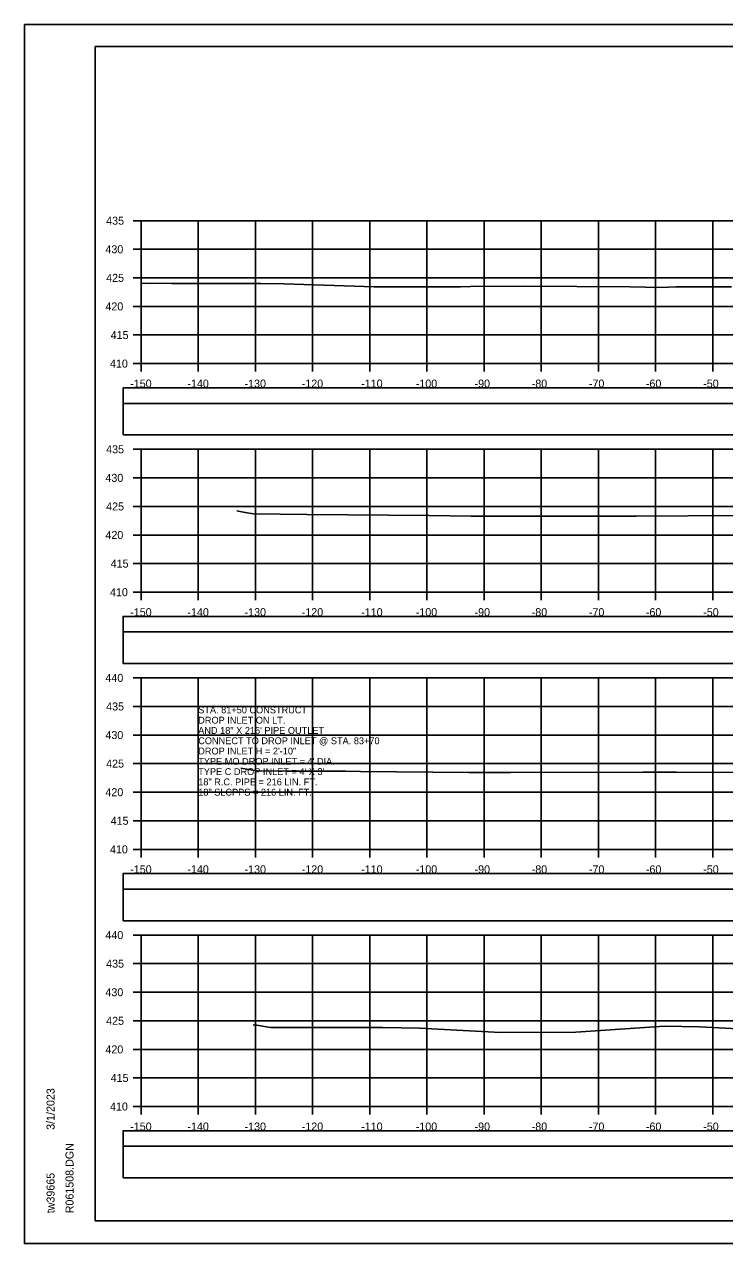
# Model space of a CAD drawing. Extents: x 1371057 to 1372761, y 380005 to 390517.
# Drawn here: x 1371390.5 to 1371513, y 387898.6 to 388111.9 of the extents above; entities that cross this region are included whole.
import ezdxf

# ---------------------------------------------------------------- set-up
doc = ezdxf.new("R2010")
doc.units = 0
for name, color, linetype in [('R_Axis', 7, 'Continuous'), ('R_Axis Annot', 7, 'Continuous'), ('R_Border', 7, 'Continuous'), ('R_Detour', 7, 'Continuous'), ('R_Dimension', 7, 'Continuous'), ('R_Exist Surface', 7, 'Continuous'), ('R_Grid', 7, 'Continuous'), ('R_No Plot', 7, 'Continuous'), ('R_Water Annot', 7, 'Continuous')]:
    doc.layers.add(name, color=color, linetype=linetype)

msp = doc.modelspace()

# ---------------------------------------------------------------- linework, layer by layer
at = {"layer": 'R_Axis'}
for p, q in [((1371409.47, 388077.57), (1371410.87, 388077.57)), ((1371410.87, 388052.57), (1371410.87, 388077.57)), ((1371409.47, 388072.57), (1371410.87, 388072.57)), ((1371409.47, 388067.57), (1371410.87, 388067.57)), ((1371409.47, 388062.57), (1371410.87, 388062.57)), ((1371409.47, 388057.57), (1371410.87, 388057.57)), ((1371409.47, 388052.57), (1371410.87, 388052.57)), ((1371410.87, 388052.57), (1371710.87, 388052.57)), ((1371410.87, 388051.17), (1371410.87, 388052.57)), ((1371420.87, 388051.17), (1371420.87, 388052.57)), ((1371430.87, 388051.17), (1371430.87, 388052.57)), ((1371440.87, 388051.17), (1371440.87, 388052.57)), ((1371450.87, 388051.17), (1371450.87, 388052.57)), ((1371460.87, 388051.17), (1371460.87, 388052.57)), ((1371470.87, 388051.17), (1371470.87, 388052.57)), ((1371480.87, 388051.17), (1371480.87, 388052.57)), ((1371490.87, 388051.17), (1371490.87, 388052.57)), ((1371500.87, 388051.17), (1371500.87, 388052.57)), ((1371510.87, 388051.17), (1371510.87, 388052.57)), ((1371409.47, 388037.57), (1371410.87, 388037.57)), ((1371410.87, 388012.57), (1371410.87, 388037.57)), ((1371409.47, 388032.57), (1371410.87, 388032.57)), ((1371409.47, 388027.57), (1371410.87, 388027.57)), ((1371409.47, 388022.57), (1371410.87, 388022.57)), ((1371409.47, 388017.57), (1371410.87, 388017.57)), ((1371409.47, 388012.57), (1371410.87, 388012.57)), ((1371410.87, 388012.57), (1371710.87, 388012.57)), ((1371410.87, 388011.17), (1371410.87, 388012.57)), ((1371420.87, 388011.17), (1371420.87, 388012.57)), ((1371430.87, 388011.17), (1371430.87, 388012.57)), ((1371440.87, 388011.17), (1371440.87, 388012.57)), ((1371450.87, 388011.17), (1371450.87, 388012.57)), ((1371460.87, 388011.17), (1371460.87, 388012.57)), ((1371470.87, 388011.17), (1371470.87, 388012.57)), ((1371480.87, 388011.17), (1371480.87, 388012.57)), ((1371490.87, 388011.17), (1371490.87, 388012.57)), ((1371500.87, 388011.17), (1371500.87, 388012.57)), ((1371510.87, 388011.17), (1371510.87, 388012.57)), ((1371409.47, 387997.57), (1371410.87, 387997.57)), ((1371410.87, 387967.57), (1371410.87, 387997.57)), ((1371409.47, 387992.57), (1371410.87, 387992.57)), ((1371409.47, 387987.57), (1371410.87, 387987.57)), ((1371409.47, 387982.57), (1371410.87, 387982.57)), ((1371409.47, 387977.57), (1371410.87, 387977.57)), ((1371409.47, 387972.57), (1371410.87, 387972.57)), ((1371409.47, 387967.57), (1371410.87, 387967.57)), ((1371410.87, 387967.57), (1371710.87, 387967.57)), ((1371410.87, 387966.17), (1371410.87, 387967.57)), ((1371420.87, 387966.17), (1371420.87, 387967.57)), ((1371430.87, 387966.17), (1371430.87, 387967.57)), ((1371440.87, 387966.17), (1371440.87, 387967.57)), ((1371450.87, 387966.17), (1371450.87, 387967.57)), ((1371460.87, 387966.17), (1371460.87, 387967.57)), ((1371470.87, 387966.17), (1371470.87, 387967.57)), ((1371480.87, 387966.17), (1371480.87, 387967.57)), ((1371490.87, 387966.17), (1371490.87, 387967.57)), ((1371500.87, 387966.17), (1371500.87, 387967.57)), ((1371510.87, 387966.17), (1371510.87, 387967.57)), ((1371409.47, 387952.57), (1371410.87, 387952.57)), ((1371410.87, 387922.57), (1371410.87, 387952.57)), ((1371409.47, 387947.57), (1371410.87, 387947.57)), ((1371409.47, 387942.57), (1371410.87, 387942.57)), ((1371409.47, 387937.57), (1371410.87, 387937.57)), ((1371409.47, 387932.57), (1371410.87, 387932.57)), ((1371409.47, 387927.57), (1371410.87, 387927.57)), ((1371409.47, 387922.57), (1371410.87, 387922.57)), ((1371410.87, 387922.57), (1371710.87, 387922.57)), ((1371410.87, 387921.17), (1371410.87, 387922.57)), ((1371420.87, 387921.17), (1371420.87, 387922.57)), ((1371430.87, 387921.17), (1371430.87, 387922.57)), ((1371440.87, 387921.17), (1371440.87, 387922.57)), ((1371450.87, 387921.17), (1371450.87, 387922.57)), ((1371460.87, 387921.17), (1371460.87, 387922.57)), ((1371470.87, 387921.17), (1371470.87, 387922.57)), ((1371480.87, 387921.17), (1371480.87, 387922.57)), ((1371490.87, 387921.17), (1371490.87, 387922.57)), ((1371500.87, 387921.17), (1371500.87, 387922.57)), ((1371510.87, 387921.17), (1371510.87, 387922.57))]:
    msp.add_line(p, q, dxfattribs=at)
at = {"layer": 'R_Border'}
for p, q in [((1371402.87, 388108.03), (1371719.05, 388108.03)), ((1371402.87, 387902.57), (1371402.87, 388108.03)), ((1371402.87, 387902.57), (1371402.87, 387902.57)), ((1371719.05, 387902.57), (1371402.87, 387902.57))]:
    msp.add_line(p, q, dxfattribs=at)
at = {"layer": 'R_Detour'}
for points in [[(1371407.72, 388045.61), (1371714.03, 388045.61), (1371714.03, 388048.32), (1371407.72, 388048.32)], [(1371407.72, 388005.61), (1371714.03, 388005.61), (1371714.03, 388008.32), (1371407.72, 388008.32)], [(1371407.72, 387960.61), (1371714.03, 387960.61), (1371714.03, 387963.32), (1371407.72, 387963.32)], [(1371407.72, 387915.61), (1371714.03, 387915.61), (1371714.03, 387918.32), (1371407.72, 387918.32)]]:
    msp.add_lwpolyline(points, close=True, dxfattribs=at)
at = {"layer": 'R_Dimension'}
for points in [[(1371407.72, 388040.09), (1371714.03, 388040.09), (1371714.03, 388045.61), (1371407.72, 388045.61)], [(1371407.72, 388000.09), (1371714.03, 388000.09), (1371714.03, 388005.61), (1371407.72, 388005.61)], [(1371407.72, 387955.09), (1371714.03, 387955.09), (1371714.03, 387960.61), (1371407.72, 387960.61)], [(1371407.72, 387910.09), (1371714.03, 387910.09), (1371714.03, 387915.61), (1371407.72, 387915.61)]]:
    msp.add_lwpolyline(points, close=True, dxfattribs=at)
at = {"layer": 'R_Exist Surface'}
for points in [[(1371410.87, 388066.61), (1371412.43, 388066.59), (1371414.58, 388066.63), (1371416.21, 388066.6), (1371431.85, 388066.6), (1371435.85, 388066.54), (1371451.65, 388066.02), (1371455.44, 388065.99), (1371466.73, 388065.97), (1371468.5, 388066.03), (1371477.84, 388066.14), (1371496.37, 388065.98), (1371501.85, 388065.88), (1371504.39, 388065.97), (1371512.08, 388066.01), (1371514.18, 388066.01)], [(1371427.61, 388026.78), (1371429.11, 388026.53), (1371430.57, 388026.28), (1371439.9, 388026.15), (1371447.03, 388026.09), (1371461.28, 388025.96), (1371468.6, 388025.89), (1371491.83, 388025.86), (1371495.66, 388025.86), (1371497.54, 388025.86), (1371515.44, 388026)], [(1371428.35, 387981.78), (1371431.15, 387981.32), (1371431.31, 387981.29), (1371436.45, 387981.27), (1371446.71, 387981.23), (1371449.26, 387981.21), (1371468.22, 387981), (1371475.47, 387981.02), (1371498.64, 387981.1), (1371504.51, 387981.1), (1371515.94, 387981.03)], [(1371430.51, 387936.88), (1371431.1, 387936.78), (1371433.49, 387936.39), (1371436.76, 387936.39), (1371453.1, 387936.38), (1371459.55, 387936.3), (1371473.74, 387935.54), (1371486.9, 387935.6), (1371502.43, 387936.62), (1371508.55, 387936.52), (1371516.45, 387936.12)]]:
    msp.add_lwpolyline(points, dxfattribs=at)
at = {"layer": 'R_Grid'}
for p, q in [((1371410.87, 388077.57), (1371710.87, 388077.57)), ((1371410.87, 388052.57), (1371410.87, 388077.57)), ((1371420.87, 388052.57), (1371420.87, 388077.57)), ((1371430.87, 388052.57), (1371430.87, 388077.57)), ((1371440.87, 388052.57), (1371440.87, 388077.57)), ((1371450.87, 388052.57), (1371450.87, 388077.57)), ((1371460.87, 388052.57), (1371460.87, 388077.57)), ((1371470.87, 388052.57), (1371470.87, 388077.57)), ((1371480.87, 388052.57), (1371480.87, 388077.57)), ((1371490.87, 388052.57), (1371490.87, 388077.57)), ((1371500.87, 388052.57), (1371500.87, 388077.57)), ((1371510.87, 388052.57), (1371510.87, 388077.57)), ((1371410.87, 388072.57), (1371710.87, 388072.57)), ((1371410.87, 388067.57), (1371710.87, 388067.57)), ((1371410.87, 388062.57), (1371710.87, 388062.57)), ((1371410.87, 388057.57), (1371710.87, 388057.57)), ((1371410.87, 388052.57), (1371710.87, 388052.57)), ((1371410.87, 388037.57), (1371710.87, 388037.57)), ((1371410.87, 388012.57), (1371410.87, 388037.57)), ((1371420.87, 388012.57), (1371420.87, 388037.57)), ((1371430.87, 388012.57), (1371430.87, 388037.57)), ((1371440.87, 388012.57), (1371440.87, 388037.57)), ((1371450.87, 388012.57), (1371450.87, 388037.57)), ((1371460.87, 388012.57), (1371460.87, 388037.57)), ((1371470.87, 388012.57), (1371470.87, 388037.57)), ((1371480.87, 388012.57), (1371480.87, 388037.57)), ((1371490.87, 388012.57), (1371490.87, 388037.57)), ((1371500.87, 388012.57), (1371500.87, 388037.57)), ((1371510.87, 388012.57), (1371510.87, 388037.57)), ((1371410.87, 388032.57), (1371710.87, 388032.57)), ((1371410.87, 388027.57), (1371710.87, 388027.57)), ((1371410.87, 388022.57), (1371710.87, 388022.57)), ((1371410.87, 388017.57), (1371710.87, 388017.57)), ((1371410.87, 388012.57), (1371710.87, 388012.57)), ((1371410.87, 387997.57), (1371710.87, 387997.57)), ((1371410.87, 387967.57), (1371410.87, 387997.57)), ((1371420.87, 387967.57), (1371420.87, 387997.57)), ((1371430.87, 387967.57), (1371430.87, 387997.57)), ((1371440.87, 387967.57), (1371440.87, 387997.57)), ((1371450.87, 387967.57), (1371450.87, 387997.57)), ((1371460.87, 387967.57), (1371460.87, 387997.57)), ((1371470.87, 387967.57), (1371470.87, 387997.57)), ((1371480.87, 387967.57), (1371480.87, 387997.57)), ((1371490.87, 387967.57), (1371490.87, 387997.57)), ((1371500.87, 387967.57), (1371500.87, 387997.57)), ((1371510.87, 387967.57), (1371510.87, 387997.57)), ((1371410.87, 387992.57), (1371710.87, 387992.57)), ((1371410.87, 387987.57), (1371710.87, 387987.57)), ((1371410.87, 387982.57), (1371710.87, 387982.57)), ((1371410.87, 387977.57), (1371710.87, 387977.57)), ((1371410.87, 387972.57), (1371710.87, 387972.57)), ((1371410.87, 387967.57), (1371710.87, 387967.57)), ((1371410.87, 387952.57), (1371710.87, 387952.57)), ((1371410.87, 387922.57), (1371410.87, 387952.57)), ((1371420.87, 387922.57), (1371420.87, 387952.57)), ((1371430.87, 387922.57), (1371430.87, 387952.57)), ((1371440.87, 387922.57), (1371440.87, 387952.57)), ((1371450.87, 387922.57), (1371450.87, 387952.57)), ((1371460.87, 387922.57), (1371460.87, 387952.57)), ((1371470.87, 387922.57), (1371470.87, 387952.57)), ((1371480.87, 387922.57), (1371480.87, 387952.57)), ((1371490.87, 387922.57), (1371490.87, 387952.57)), ((1371500.87, 387922.57), (1371500.87, 387952.57)), ((1371510.87, 387922.57), (1371510.87, 387952.57)), ((1371410.87, 387947.57), (1371710.87, 387947.57)), ((1371410.87, 387942.57), (1371710.87, 387942.57)), ((1371410.87, 387937.57), (1371710.87, 387937.57)), ((1371410.87, 387932.57), (1371710.87, 387932.57)), ((1371410.87, 387927.57), (1371710.87, 387927.57)), ((1371410.87, 387922.57), (1371710.87, 387922.57))]:
    msp.add_line(p, q, dxfattribs=at)
at = {"layer": 'R_No Plot'}
for p, q in [((1371390.47, 388111.92), (1371723.8, 388111.92)), ((1371390.47, 387898.59), (1371723.8, 387898.59))]:
    msp.add_line(p, q, dxfattribs=at)
for points in [[(1371390.46, 388111.92), (1371723.8, 388111.92), (1371723.8, 387898.58), (1371390.46, 387898.58)], [(1371636.79, 388108.03), (1371656.41, 388108.03), (1371656.41, 388098.15), (1371672.52, 388098.15), (1371695.72, 388098.15), (1371695.84, 388069.99), (1371719.05, 388069.99), (1371719.05, 387902.57), (1371402.87, 387902.57), (1371402.87, 388108.03)]]:
    msp.add_lwpolyline(points, close=True, dxfattribs=at)

# ---------------------------------------------------------------- texts
at = {"layer": 'R_Axis Annot'}
for s, p in [('435', (1371404.77, 388076.87)), ('430', (1371404.64, 388071.87)), ('425', (1371404.77, 388066.87)), ('420', (1371404.64, 388061.87)), ('415', (1371405.56, 388056.87)), ('410', (1371405.44, 388051.87)), ('-150', (1371408.98, 388048.37)), ('-140', (1371418.98, 388048.37)), ('-130', (1371428.98, 388048.37)), ('-120', (1371438.98, 388048.37)), ('-110', (1371449.38, 388048.37)), ('-100', (1371458.93, 388048.37)), ('-90', (1371469.21, 388048.37)), ('-80', (1371479.21, 388048.37)), ('-70', (1371489.21, 388048.37)), ('-60', (1371499.18, 388048.37)), ('-50', (1371509.21, 388048.37)), ('435', (1371404.77, 388036.87)), ('430', (1371404.64, 388031.87)), ('425', (1371404.77, 388026.87)), ('420', (1371404.64, 388021.87)), ('415', (1371405.56, 388016.87)), ('410', (1371405.44, 388011.87)), ('-150', (1371408.98, 388008.37)), ('-140', (1371418.98, 388008.37)), ('-130', (1371428.98, 388008.37)), ('-120', (1371438.98, 388008.37)), ('-110', (1371449.38, 388008.37)), ('-100', (1371458.93, 388008.37)), ('-90', (1371469.21, 388008.37)), ('-80', (1371479.21, 388008.37)), ('-70', (1371489.21, 388008.37)), ('-60', (1371499.18, 388008.37)), ('-50', (1371509.21, 388008.37)), ('440', (1371404.64, 387996.87)), ('435', (1371404.77, 387991.87)), ('430', (1371404.64, 387986.87)), ('425', (1371404.77, 387981.87)), ('420', (1371404.64, 387976.87)), ('415', (1371405.56, 387971.87)), ('410', (1371405.44, 387966.87)), ('-150', (1371408.98, 387963.37)), ('-140', (1371418.98, 387963.37)), ('-130', (1371428.98, 387963.37)), ('-120', (1371438.98, 387963.37)), ('-110', (1371449.38, 387963.37)), ('-100', (1371458.93, 387963.37)), ('-90', (1371469.21, 387963.37)), ('-80', (1371479.21, 387963.37)), ('-70', (1371489.21, 387963.37)), ('-60', (1371499.18, 387963.37)), ('-50', (1371509.21, 387963.37)), ('440', (1371404.64, 387951.87)), ('435', (1371404.77, 387946.87)), ('430', (1371404.64, 387941.87)), ('425', (1371404.77, 387936.87)), ('420', (1371404.64, 387931.87)), ('415', (1371405.56, 387926.87)), ('410', (1371405.44, 387921.87)), ('-150', (1371408.98, 387918.37)), ('-140', (1371418.98, 387918.37)), ('-130', (1371428.98, 387918.37)), ('-120', (1371438.98, 387918.37)), ('-110', (1371449.38, 387918.37)), ('-100', (1371458.93, 387918.37)), ('-90', (1371469.21, 387918.37)), ('-80', (1371479.21, 387918.37)), ('-70', (1371489.21, 387918.37)), ('-60', (1371499.18, 387918.37)), ('-50', (1371509.21, 387918.37))]:
    msp.add_text(s, height=1.4, dxfattribs=at).set_placement(p)
at = {"layer": 'R_Border'}
for s, p in [('3/1/2023', (1371395.74, 387918.49)), ('R061508.DGN', (1371399.06, 387903.89)), ('tw39665', (1371395.74, 387903.89))]:
    msp.add_text(s, height=1.4, rotation=90, dxfattribs=at).set_placement(p)
at = {"layer": 'R_Water Annot'}
for s, p in [('STA. 81+50 CONSTRUCT', (1371420.87, 387991.37)), ('DROP INLET ON LT.', (1371420.87, 387989.57)), ('AND 18" X 216\' PIPE OUTLET', (1371420.87, 387987.77)), ('CONNECT TO DROP INLET @ STA. 83+70', (1371420.87, 387985.97)), ('DROP INLET H = 2\'-10"', (1371420.87, 387984.17)), ("TYPE MO DROP INLET = 4' DIA.", (1371420.87, 387982.37)), ("TYPE C DROP INLET = 4' X 3'", (1371420.87, 387980.57)), ('18" R.C. PIPE = 216 LIN. FT.', (1371420.87, 387978.77)), ('18" SLCPPS = 216 LIN. FT. ', (1371420.87, 387976.97))]:
    msp.add_text(s, height=1.2, dxfattribs=at).set_placement(p)

doc.saveas('drawing.dxf')
